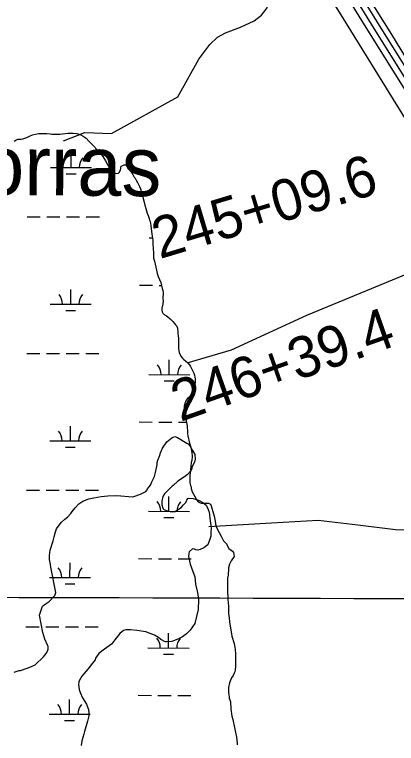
# Model space of a CAD drawing. Extents: x 3161665 to 3199565, y 885729 to 911164.
# Drawn here: x 3172191 to 3173121, y 902946 to 904720 of the extents above; entities that cross this region are included whole.
import ezdxf

# ---------------------------------------------------------------- set-up
doc = ezdxf.new("R2010")
doc.units = 0
for name, color, linetype in [('V-GRID-MAJR', 7, 'Continuous'), ('V-ROAD-CNTR', 7, 'Continuous'), ('V-SITE-VEGE', 7, 'Continuous'), ('V-SURV-IDEN', 7, 'Continuous'), ('V-TOPO-GNAM-IDEN', 7, 'Continuous'), ('V-TOPO-SHOR', 7, 'Continuous'), ('V-WETL-SWMP', 7, 'Continuous')]:
    doc.layers.add(name, color=color, linetype=linetype)

msp = doc.modelspace()

# ---------------------------------------------------------------- linework, layer by layer
at = {"layer": 'V-GRID-MAJR'}
msp.add_spline([(3165916.244, 903320.984), (3171139.73, 903304.649), (3176363.22, 903289.0750000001), (3181586.7120000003, 903274.26), (3186810.2060000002, 903260.204), (3192033.702, 903246.909), (3197257.2, 903234.373), (3197257.201, 903234.373)], degree=3, dxfattribs=at)
at = {"layer": 'V-ROAD-CNTR'}
for points in [[(3172849.7582636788, 905067.8788365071), (3172878.9822052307, 905017.0489381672), (3173071.943819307, 904704.2745637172), (3173284.250394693, 904364.9362423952), (3173315.331332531, 904307.4803573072), (3173317.760327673, 904302.2323678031)], [(3172866.0942310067, 905009.3709535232), (3173059.202844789, 904696.3585795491), (3173271.2824206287, 904357.3822575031), (3173301.916359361, 904300.754370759), (3173323.1143169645, 904254.9724623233), (3173343.188276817, 904203.5045652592), (3173359.2142447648, 904153.0726661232), (3173382.514198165, 904082.061808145), (3173390.1271829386, 904052.4348673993), (3173396.669169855, 903993.4799853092), (3173420.3161225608, 903725.7845207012), (3173503.131956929, 902674.3426235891), (3173566.0868310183, 901884.649202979), (3173627.661707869, 901142.9646863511), (3173662.223638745, 900710.524551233), (3173675.661611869, 900556.152859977), (3173688.0075871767, 900442.8790865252), (3173698.812565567, 900368.4302354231), (3173714.8295335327, 900280.8984104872), (3173766.826429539, 900043.045886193), (3173909.659143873, 899439.8500925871), (3174126.576710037, 898520.4669313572), (3174367.583228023, 897523.2999256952), (3174641.095680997, 896384.5342032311)], [(3172853.2062567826, 905001.6929688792), (3173046.461870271, 904688.442595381), (3173258.3144465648, 904349.8282726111), (3173288.5013861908, 904294.0283842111), (3173309.308344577, 904249.090474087), (3173329.038305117, 904198.502575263), (3173344.940273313, 904148.462675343), (3173368.108226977, 904077.8528165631), (3173375.3352125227, 904049.727872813), (3173381.742199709, 903991.9929882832), (3173405.368152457, 903724.5355231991), (3173488.1789868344, 902673.1576259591), (3173551.135860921, 901883.4322054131), (3173612.7117377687, 901141.7466887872), (3173647.2756686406, 900709.2765537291), (3173660.7326417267, 900554.6898629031), (3173673.124616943, 900440.989090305), (3173684.007595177, 900366.0022402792), (3173700.1205629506, 900277.9454163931), (3173752.2004587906, 900039.715892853), (3173895.0611730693, 899436.400099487), (3174111.986739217, 898516.9829383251), (3174353.000257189, 897519.7869327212), (3174626.4887102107, 896381.121210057)]]:
    msp.add_lwpolyline(points, dxfattribs=at)
at = {"layer": 'V-SITE-VEGE'}
for points in [[(3172189.318000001, 903119.2159999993), (3172201.989000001, 903123.2479999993), (3172205.327000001, 903123.2549999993), (3172221.332000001, 903128.6309999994), (3172228.001000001, 903131.3159999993), (3172240.670000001, 903137.3509999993), (3172261.316000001, 903156.7519999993), (3172267.972000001, 903164.7759999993), (3172270.630000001, 903170.1189999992), (3172272.618000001, 903175.4639999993), (3172272.606000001, 903181.4729999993), (3172271.932000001, 903183.4719999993), (3172264.558000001, 903199.4729999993), (3172259.182000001, 903216.1479999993), (3172251.747000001, 903258.1789999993), (3172259.040000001, 903279.5499999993), (3172262.370000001, 903282.8959999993), (3172275.033000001, 903291.5999999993), (3172289.017000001, 903305.6469999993), (3172291.003000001, 903312.9939999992), (3172278.850000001, 903375.0359999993), (3172278.171000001, 903381.0429999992), (3172276.141000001, 903393.7199999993), (3172275.451000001, 903403.0609999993), (3172277.425000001, 903416.4139999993), (3172284.716000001, 903439.1199999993), (3172286.698000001, 903448.4709999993), (3172290.008000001, 903461.1599999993), (3172292.658000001, 903468.5059999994), (3172303.973000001, 903483.2149999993), (3172313.298000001, 903491.9109999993), (3172319.294000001, 903496.5969999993), (3172327.284000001, 903505.2949999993), (3172331.275000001, 903509.9719999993), (3172337.931000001, 903519.3319999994), (3172347.254000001, 903529.3629999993), (3172357.252000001, 903535.3919999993), (3172371.924000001, 903541.4319999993), (3172383.931000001, 903543.4609999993), (3172401.276000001, 903546.8359999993), (3172417.957000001, 903548.8739999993), (3172439.313000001, 903549.5909999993), (3172478.033000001, 903545.6689999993), (3172481.367000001, 903547.0139999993), (3172497.372000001, 903552.3879999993), (3172502.037000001, 903555.0689999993), (3172510.039000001, 903559.0919999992), (3172513.367000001, 903563.1039999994), (3172514.696000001, 903565.7759999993), (3172521.350000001, 903574.4679999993), (3172524.670000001, 903582.4839999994), (3172531.316000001, 903595.8469999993), (3172533.964000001, 903605.1959999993), (3172537.925000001, 903624.5599999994), (3172537.914000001, 903629.2309999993), (3172539.235000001, 903635.2419999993), (3172543.219000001, 903645.2609999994), (3172545.871000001, 903653.2769999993), (3172550.516000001, 903664.6329999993), (3172561.829000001, 903680.0099999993), (3172573.820000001, 903690.0489999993), (3172576.486000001, 903691.3879999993), (3172581.156000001, 903692.7339999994), (3172587.169000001, 903690.0779999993), (3172610.559000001, 903676.7819999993), (3172613.2320000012, 903674.7829999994), (3172617.248000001, 903670.1219999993), (3172623.947000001, 903658.7899999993), (3172629.974000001, 903649.4599999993), (3172630.668000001, 903637.4479999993), (3172628.682000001, 903630.1019999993), (3172622.702000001, 903618.0759999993), (3172622.040000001, 903615.4029999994), (3172620.051000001, 903609.3919999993), (3172612.062000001, 903600.6989999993), (3172604.734000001, 903594.6759999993), (3172588.072000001, 903583.9579999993), (3172576.748000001, 903573.9229999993), (3172574.082000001, 903571.9139999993), (3172555.437000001, 903553.1829999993)], [(3172555.437000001, 903553.1829999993), (3172551.447000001, 903546.5019999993), (3172549.469000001, 903535.1499999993), (3172549.490000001, 903526.4749999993), (3172550.1610000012, 903524.4739999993), (3172550.835000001, 903521.1379999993), (3172552.179000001, 903517.1359999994), (3172554.184000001, 903515.1389999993), (3172560.864000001, 903512.4829999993), (3172569.548000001, 903510.5009999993), (3172576.224000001, 903509.8489999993), (3172581.559000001, 903510.5269999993), (3172597.556000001, 903520.5749999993), (3172602.2150000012, 903526.5919999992), (3172607.540000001, 903532.6109999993), (3172609.537000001, 903535.9509999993), (3172610.198000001, 903537.9559999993), (3172612.861000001, 903541.9659999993), (3172614.860000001, 903542.6379999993)], [(3172614.860000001, 903542.6379999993), (3172625.540000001, 903541.9949999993), (3172630.885000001, 903540.6719999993), (3172638.897000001, 903538.0199999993), (3172648.922000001, 903532.0349999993), (3172658.283000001, 903524.7139999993), (3172658.955000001, 903522.7149999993), (3172662.308000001, 903515.3789999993), (3172664.325000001, 903508.7109999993), (3172665.007000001, 903502.0359999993), (3172666.361000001, 903494.0309999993), (3172668.403000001, 903476.0139999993), (3172669.087000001, 903468.0069999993), (3172668.435000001, 903461.3319999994), (3172668.460000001, 903450.6539999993), (3172666.473000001, 903442.6379999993), (3172661.165000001, 903429.2789999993), (3172651.169000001, 903421.9159999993), (3172642.502000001, 903417.8919999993), (3172637.164000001, 903416.5449999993), (3172631.823000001, 903417.2019999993), (3172628.483000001, 903418.5269999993), (3172623.812000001, 903419.1839999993), (3172615.818000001, 903411.8259999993), (3172615.157000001, 903409.1529999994), (3172613.842000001, 903400.4759999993), (3172617.887000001, 903381.7959999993), (3172621.243000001, 903373.1269999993), (3172629.300000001, 903351.1189999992), (3172631.342000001, 903333.7729999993), (3172636.061000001, 903313.0919999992), (3172638.766000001, 903296.4129999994), (3172638.154000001, 903271.7159999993), (3172629.552000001, 903237.6599999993), (3172618.243000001, 903221.6159999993), (3172609.586000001, 903212.9199999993), (3172599.592000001, 903204.8899999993), (3172588.258000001, 903199.5239999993), (3172573.586000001, 903194.1519999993), (3172560.907000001, 903192.7879999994), (3172557.571000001, 903193.4499999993), (3172546.878000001, 903198.7639999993), (3172541.529000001, 903203.4259999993), (3172531.504000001, 903209.4099999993), (3172510.129000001, 903217.3699999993), (3172488.099000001, 903220.6599999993), (3172472.743000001, 903222.6279999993), (3172461.397000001, 903222.6009999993), (3172456.062000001, 903220.5879999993), (3172447.401000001, 903213.2269999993), (3172429.432000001, 903190.4949999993), (3172426.767000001, 903187.8199999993), (3172409.443000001, 903175.0999999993), (3172396.119000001, 903164.3929999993), (3172388.134000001, 903153.0279999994), (3172386.807000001, 903149.6879999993), (3172380.818000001, 903140.9979999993), (3172368.838000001, 903126.2879999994), (3172354.860000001, 903109.5719999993), (3172348.210000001, 903098.2139999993), (3172346.883000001, 903095.5389999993), (3172346.230000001, 903088.8629999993), (3172348.257000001, 903076.8529999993), (3172350.277000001, 903069.5149999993), (3172356.312000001, 903056.8479999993), (3172365.688000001, 903041.5189999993), (3172369.046000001, 903032.1819999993), (3172371.056000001, 903028.1819999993), (3172371.746000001, 903019.5069999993), (3172371.760000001, 903012.8329999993), (3172368.450000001, 903000.1429999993), (3172361.166000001, 902974.7659999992), (3172359.177000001, 902968.7559999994), (3172354.543000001, 902952.0579999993), (3172352.564000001, 902940.7079999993)]]:
    msp.add_lwpolyline(points, dxfattribs=at)
at = {"layer": 'V-TOPO-SHOR'}
for points in [[(3171539.026111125, 906432.2337163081), (3171605.5563817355, 906363.7184740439), (3171971.0536242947, 905988.1516557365), (3172373.6188999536, 905580.4290113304), (3172768.6117763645, 905183.6958145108), (3172817.4372452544, 905124.5041687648), (3172844.361743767, 905085.6181457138), (3172899.8914346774, 905004.4661583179), (3173108.4867224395, 904671.4473178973), (3173309.4910574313, 904340.977348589), (3173330.5498255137, 904321.5176388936), (3173353.3041303, 904305.4304490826), (3173357.51885248, 904302.8889993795), (3173348.2212308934, 904297.0010047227)], [(3173189.742481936, 904390.1961521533), (3172981.9968178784, 904725.7453101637), (3172820.4980659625, 904981.0069473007), (3172756.5834591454, 905087.4992176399), (3172721.2406483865, 905136.5324859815), (3172660.5835296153, 905188.9976454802), (3172409.636931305, 905454.5846417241)], [(3172310.1616038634, 904412.5297289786), (3172361.6856113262, 904432.5608108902), (3172426.58991325, 904430.1798826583), (3172587.940642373, 904519.3556058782), (3172639.622088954, 904611.0106567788), (3172666.559796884, 904646.763601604), (3172684.505148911, 904664.6302340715), (3172704.6739900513, 904675.7771994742), (3172740.515494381, 904689.1279741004), (3172774.123669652, 904704.7219177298), (3172792.059181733, 904718.1120521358), (3172805.5280356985, 904735.9885245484), (3172823.6505067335, 904834.4321221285), (3172812.660980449, 904926.2249322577)], [(3172611.139509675, 903872.4475162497), (3172718.644342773, 903903.5468440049), (3172902.3677222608, 903988.1968694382), (3173162.240768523, 904095.0621061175), (3173200.3254418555, 904110.6462098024), (3173204.8019399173, 904110.6363698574)], [(3172663.981731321, 903473.9211094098), (3172816.2023453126, 903482.539547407), (3172930.3678058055, 903489.0033759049), (3173026.587914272, 903477.600571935), (3173118.3315246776, 903466.2076079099), (3173212.3379839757, 903466.0009690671), (3173254.8597955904, 903463.6692405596), (3173270.522618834, 903461.3965517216)]]:
    msp.add_lwpolyline(points, dxfattribs=at)
at = {"layer": 'V-WETL-SWMP'}
for p, q in [((3172328.3356720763, 904347.6729477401), (3172328.435159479, 904383.672810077)), ((3172278.335882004, 904347.8111201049), (3172378.3354621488, 904347.5347753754)), ((3172316.293078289, 904332.2751681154), (3172340.292977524, 904332.2088453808)), ((3172221.16029978, 904227.8976646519), (3172253.160165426, 904227.8092343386)), ((3172269.160098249, 904227.7650191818), (3172301.1599638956, 904227.6765888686)), ((3172317.1598967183, 904227.6323737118), (3172349.159762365, 904227.5439433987)), ((3172365.159695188, 904227.4997282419), (3172397.1595608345, 904227.4112979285)), ((3172518.334823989, 904176.3342415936), (3172526.1444072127, 904176.3126601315)), ((3172327.4163117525, 904014.9992198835), (3172327.515799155, 904050.9990822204)), ((3172494.607921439, 904060.9673697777), (3172526.6077870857, 904060.8789394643)), ((3172542.607719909, 904060.834724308), (3172548.289509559, 904060.8190229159)), ((3172277.41652168, 904015.1373922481), (3172377.416101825, 904014.8610475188)), ((3172315.373717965, 903999.6014402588), (3172339.3736172, 903999.5351175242)), ((3172220.240939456, 903895.2239367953), (3172252.240805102, 903895.1355064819)), ((3172268.2407379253, 903895.0912913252), (3172300.2406035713, 903895.002861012)), ((3172316.2405363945, 903894.9586458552), (3172348.240402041, 903894.8702155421)), ((3172364.2403348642, 903894.8260003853), (3172396.2402005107, 903894.737570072)), ((3172567.4152537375, 903843.5223413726), (3172567.51474114, 903879.5222037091)), ((3172517.415463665, 903843.660513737), (3172617.41504381, 903843.3841690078)), ((3172555.3726599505, 903828.1245617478), (3172579.372559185, 903828.058239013)), ((3172493.6885611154, 903728.293641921), (3172525.688426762, 903728.2052116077)), ((3172541.6883595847, 903728.1609964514), (3172573.688225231, 903728.0725661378)), ((3172589.6881580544, 903728.0283509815), (3172609.135180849, 903727.9746099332)), ((3172326.4969514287, 903682.3254920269), (3172326.5964388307, 903718.3253543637)), ((3172276.4971613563, 903682.4636643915), (3172376.496741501, 903682.1873196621)), ((3172314.4543576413, 903666.9277124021), (3172338.454256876, 903666.8613896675)), ((3172219.321579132, 903562.5502089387), (3172251.3214447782, 903562.4617786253)), ((3172267.321377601, 903562.4175634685), (3172299.3212432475, 903562.3291331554)), ((3172315.3211760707, 903562.2849179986), (3172347.321041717, 903562.1964876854)), ((3172363.3209745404, 903562.1522725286), (3172395.3208401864, 903562.0638422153)), ((3172566.4958934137, 903510.8486135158), (3172566.595380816, 903546.8484758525)), ((3172516.496103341, 903510.9867858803), (3172616.495683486, 903510.7104411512)), ((3172554.4532996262, 903495.4508338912), (3172578.4531988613, 903495.3845111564)), ((3172492.7692007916, 903395.6199140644), (3172524.7690664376, 903395.531483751)), ((3172540.768999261, 903395.4872685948), (3172572.7688649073, 903395.3988382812)), ((3172588.7687977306, 903395.3546231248), (3172620.768663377, 903395.2661928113)), ((3172325.5775911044, 903349.6517641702), (3172325.677078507, 903385.651626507)), ((3172275.577801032, 903349.789936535), (3172375.577381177, 903349.5135918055)), ((3172313.5349973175, 903334.2539845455), (3172337.534896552, 903334.1876618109)), ((3172218.4022188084, 903229.8764810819), (3172250.402084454, 903229.7880507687)), ((3172266.402017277, 903229.7438356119), (3172298.4018829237, 903229.6554052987)), ((3172314.401815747, 903229.6111901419), (3172346.4016813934, 903229.5227598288)), ((3172362.4016142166, 903229.478544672), (3172394.4014798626, 903229.3901143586)), ((3172565.57653309, 903178.1748856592), (3172565.6760204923, 903214.1747479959)), ((3172515.5767430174, 903178.3130580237), (3172615.5763231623, 903178.0367132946)), ((3172553.5339393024, 903162.7771060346), (3172577.533838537, 903162.7107832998)), ((3172324.6582307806, 903016.9780363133), (3172324.757718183, 903052.9778986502)), ((3172491.8498404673, 903062.9461862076), (3172523.849706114, 903062.8577558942)), ((3172539.849638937, 903062.8135407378), (3172571.8495045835, 903062.7251104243)), ((3172587.8494374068, 903062.680895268), (3172619.8493030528, 903062.5924649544)), ((3172274.658440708, 903017.116208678), (3172374.658020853, 903016.8398639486)), ((3172312.6156369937, 903001.5802566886), (3172336.6155362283, 903001.5139339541))]:
    msp.add_line(p, q, dxfattribs=at)
for points in [[(3172189.687000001, 904412.0309999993), (3172193.978000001, 904414.1469999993), (3172198.981000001, 904416.2579999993), (3172206.116000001, 904416.9319999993), (3172211.112000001, 904417.6169999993), (3172220.400000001, 904420.7739999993), (3172227.193000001, 904423.9449999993), (3172234.698000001, 904427.1129999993), (3172241.483000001, 904428.8579999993), (3172248.978000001, 904430.2419999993), (3172257.179000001, 904430.1969999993), (3172261.816000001, 904430.5269999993), (3172268.947000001, 904430.4879999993), (3172277.8570000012, 904429.7249999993), (3172281.775000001, 904428.9899999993), (3172287.121000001, 904428.6039999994), (3172294.966000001, 904428.5599999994), (3172301.029000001, 904428.8829999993), (3172306.740000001, 904429.9209999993), (3172313.518000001, 904430.5959999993), (3172320.651000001, 904430.9129999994), (3172329.209000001, 904430.8649999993), (3172333.135000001, 904431.5559999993), (3172342.401000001, 904430.7919999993), (3172352.008000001, 904427.1729999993), (3172358.054000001, 904424.2859999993), (3172364.801000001, 904419.2569999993), (3172371.892000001, 904412.0859999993), (3172375.788000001, 904407.4289999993), (3172381.1070000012, 904402.0509999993), (3172383.591000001, 904399.8979999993), (3172391.033000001, 904391.6549999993), (3172395.6440000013, 904387.3509999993), (3172402.727000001, 904378.7539999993), (3172405.556000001, 904374.4589999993), (3172411.914000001, 904363.7269999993), (3172417.564000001, 904353.7119999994), (3172422.165000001, 904347.6239999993), (3172424.645000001, 904344.7579999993), (3172431.372000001, 904336.1629999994), (3172435.635000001, 904333.2869999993), (3172443.481000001, 904333.5999999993), (3172445.991000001, 904336.0819999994), (3172448.518000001, 904341.7729999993), (3172450.351000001, 904350.6769999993), (3172453.9280000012, 904352.7959999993), (3172457.504000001, 904354.5589999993), (3172461.422000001, 904353.8239999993)], [(3172461.422000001, 904353.8239999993), (3172466.035000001, 904349.8759999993), (3172468.860000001, 904344.8679999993), (3172474.170000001, 904338.0639999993), (3172478.766000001, 904330.9069999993), (3172482.294000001, 904324.1129999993), (3172484.062000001, 904321.6069999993), (3172486.533000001, 904316.9579999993), (3172490.066000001, 904311.2329999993), (3172495.004000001, 904301.5789999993), (3172497.112000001, 904295.8619999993), (3172499.919000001, 904287.6449999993), (3172500.9650000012, 904283.3609999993), (3172503.417000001, 904275.5019999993), (3172506.558000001, 904263.3619999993), (3172507.943000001, 904255.8659999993), (3172510.0360000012, 904247.6539999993), (3172513.897000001, 904236.5789999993), (3172516.359000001, 904230.5029999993), (3172518.817000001, 904223.7149999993), (3172519.508000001, 904219.7889999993), (3172520.558000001, 904216.2169999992), (3172522.6440000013, 904206.5779999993), (3172523.674000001, 904199.4409999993), (3172524.343000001, 904191.5929999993), (3172525.353000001, 904180.8909999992), (3172527.081000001, 904170.8969999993), (3172527.063000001, 904167.6879999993), (3172527.744000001, 904161.9789999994), (3172529.400000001, 904139.1499999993), (3172529.015000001, 904134.1599999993), (3172529.330000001, 904126.6709999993), (3172531.073000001, 904119.5299999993), (3172535.944000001, 904097.7519999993), (3172538.038000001, 904089.5389999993), (3172540.494000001, 904082.3939999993), (3172546.474000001, 904067.7419999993), (3172550.314000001, 904053.1009999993), (3172551.7150000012, 904048.4579999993), (3172552.402000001, 904043.8189999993), (3172551.958000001, 904028.1329999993), (3172552.289000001, 904023.4959999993), (3172551.532000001, 904015.6549999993), (3172549.337000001, 904005.6839999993), (3172549.309000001, 904000.6919999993), (3172549.997000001, 903996.0529999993), (3172552.118000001, 903992.8319999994), (3172554.955000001, 903989.9639999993), (3172560.640000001, 903986.3659999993), (3172563.835000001, 903983.8529999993), (3172569.872000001, 903979.5399999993), (3172575.896000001, 903972.7319999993), (3172580.505000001, 903968.0709999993), (3172582.627000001, 903964.8499999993), (3172585.816000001, 903961.2669999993), (3172587.571000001, 903956.2649999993), (3172588.589000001, 903946.9879999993), (3172588.569000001, 903943.4229999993), (3172589.2490000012, 903937.3579999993), (3172589.579000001, 903932.7199999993), (3172590.221000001, 903919.8799999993), (3172590.145000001, 903906.3309999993), (3172591.520000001, 903897.0529999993), (3172595.396000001, 903888.8309999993), (3172598.582000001, 903884.5339999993), (3172602.127000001, 903880.9489999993), (3172607.448000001, 903875.9269999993), (3172611.709000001, 903872.6939999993), (3172616.671000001, 903867.3179999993), (3172619.143000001, 903863.0259999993), (3172626.899000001, 903847.2939999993), (3172628.654000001, 903842.2919999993), (3172630.0530000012, 903837.2919999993), (3172630.742000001, 903833.0099999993), (3172630.332000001, 903823.3849999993), (3172629.2320000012, 903818.0419999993), (3172627.784000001, 903814.1279999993), (3172626.342000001, 903811.2839999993), (3172623.809000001, 903804.5229999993), (3172622.719000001, 903800.9629999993), (3172618.751000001, 903792.7849999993), (3172614.8030000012, 903788.1709999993), (3172611.935000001, 903785.3349999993), (3172608.348000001, 903781.4319999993), (3172606.541000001, 903777.1639999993), (3172605.454000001, 903773.9609999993), (3172603.994000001, 903767.9069999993), (3172603.603000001, 903761.8479999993), (3172604.2690000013, 903753.2859999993), (3172607.046000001, 903739.7219999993), (3172608.094000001, 903735.7939999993), (3172609.805000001, 903722.9479999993), (3172610.853000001, 903719.0199999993), (3172612.188000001, 903702.6099999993), (3172612.168000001, 903699.0449999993), (3172612.855000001, 903694.4049999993), (3172617.034000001, 903676.5539999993), (3172620.192000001, 903667.2659999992), (3172622.614000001, 903654.0589999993), (3172622.917000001, 903644.4299999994), (3172622.150000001, 903634.8069999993)], [(3172622.150000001, 903634.8069999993), (3172621.051000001, 903629.4649999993), (3172619.569000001, 903619.4889999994), (3172619.179000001, 903613.4299999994), (3172619.157000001, 903609.5079999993), (3172617.667000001, 903598.1059999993), (3172617.566000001, 903579.9219999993), (3172618.261000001, 903576.7089999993), (3172619.313000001, 903573.4939999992), (3172620.723000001, 903570.6339999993), (3172620.947000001, 903566.4889999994), (3172623.423000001, 903557.8949999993), (3172632.980000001, 903541.3309999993), (3172634.831000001, 903537.6499999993), (3172637.603000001, 903534.2779999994), (3172641.292000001, 903532.4429999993), (3172645.288000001, 903530.9159999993), (3172649.282000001, 903530.6179999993), (3172658.495000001, 903530.6389999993), (3172662.796000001, 903530.3409999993), (3172667.407000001, 903528.2009999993), (3172669.565000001, 903524.5209999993), (3172675.444000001, 903504.8779999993), (3172676.993000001, 903499.0459999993), (3172679.476000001, 903487.0739999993), (3172680.104000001, 903480.9329999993), (3172681.037000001, 903475.7139999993), (3172685.050000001, 903466.5089999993), (3172688.751000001, 903459.4529999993), (3172693.992000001, 903450.5579999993), (3172699.546000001, 903439.2069999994), (3172707.550000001, 903430.6249999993), (3172709.095000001, 903426.3289999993), (3172712.179000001, 903420.5009999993), (3172718.330000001, 903416.5219999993), (3172721.716000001, 903413.4579999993), (3172723.872000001, 903410.6989999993), (3172725.121000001, 903401.1809999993), (3172718.081000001, 903390.4159999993), (3172715.328000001, 903385.4959999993), (3172713.800000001, 903382.1139999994), (3172711.362000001, 903373.5089999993), (3172711.377000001, 903366.7519999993), (3172710.777000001, 903360.3009999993), (3172710.4820000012, 903355.0799999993), (3172709.577000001, 903347.7069999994), (3172708.980000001, 903339.7199999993), (3172709.002000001, 903329.8919999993), (3172709.321000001, 903324.6719999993), (3172709.332000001, 903319.4509999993), (3172709.998000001, 903296.1109999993), (3172711.263000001, 903279.8359999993), (3172711.916000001, 903262.3319999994), (3172712.861000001, 903251.8919999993), (3172714.112000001, 903241.7589999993), (3172720.024000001, 903207.0669999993), (3172725.592000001, 903189.2669999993), (3172728.081000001, 903174.8369999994), (3172729.027000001, 903163.4759999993), (3172728.733000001, 903157.6399999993), (3172729.062000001, 903147.8129999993), (3172728.787000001, 903133.3769999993), (3172727.578000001, 903124.7749999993), (3172726.666000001, 903120.4739999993), (3172725.446000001, 903116.4779999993), (3172722.694000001, 903111.2509999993), (3172718.7150000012, 903105.0999999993), (3172714.134000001, 903093.4189999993), (3172712.010000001, 903081.7439999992), (3172711.712000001, 903077.4429999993), (3172712.034000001, 903070.9939999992), (3172712.664000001, 903063.6249999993), (3172713.2860000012, 903060.2479999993), (3172713.296000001, 903055.9479999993), (3172716.386000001, 903047.3549999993), (3172717.039000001, 903029.8509999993), (3172719.843000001, 903012.0439999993), (3172722.317000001, 903004.3709999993), (3172722.940000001, 903000.0729999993), (3172725.115000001, 902989.0209999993), (3172729.767000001, 902968.4549999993), (3172730.389000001, 902965.0779999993), (3172731.013000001, 902960.7789999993), (3172732.580000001, 902946.6549999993), (3172732.896000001, 902942.3559999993)]]:
    msp.add_lwpolyline(points, dxfattribs=at)
for centre, radius, start, end in [((3172273.0942800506, 904348.3004100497), 35.24628790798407, 359.06984552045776, 40.613503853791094), ((3172383.579688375, 904347.9950881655), 35.24628790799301, 139.06984309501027, 180.6135014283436), ((3172272.174919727, 904015.626682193), 35.24628790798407, 359.06984552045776, 40.613503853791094), ((3172382.660328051, 904015.3213603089), 35.24628790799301, 139.06984309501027, 180.6135014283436), ((3172512.1738617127, 903844.1498036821), 35.24628790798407, 359.06984552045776, 40.613503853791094), ((3172622.659270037, 903843.8444817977), 35.24628790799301, 139.06984309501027, 180.6135014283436), ((3172271.255559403, 903682.9529543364), 35.24628790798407, 359.06984552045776, 40.613503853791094), ((3172381.7409677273, 903682.6476324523), 35.24628790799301, 139.06984309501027, 180.6135014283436), ((3172511.2545013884, 903511.4760758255), 35.24628790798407, 359.06984552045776, 40.613503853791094), ((3172621.7399097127, 903511.170753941), 35.24628790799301, 139.06984309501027, 180.6135014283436), ((3172270.336199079, 903350.2792264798), 35.24628790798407, 359.06984552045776, 40.613503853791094), ((3172380.8216074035, 903349.9739045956), 35.24628790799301, 139.06984309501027, 180.6135014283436), ((3172510.3351410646, 903178.8023479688), 35.24628790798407, 359.06984552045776, 40.613503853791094), ((3172620.820549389, 903178.4970260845), 35.24628790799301, 139.06984309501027, 180.6135014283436), ((3172269.4168387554, 903017.6054986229), 35.24628790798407, 359.06984552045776, 40.613503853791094), ((3172379.9022470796, 903017.3001767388), 35.24628790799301, 139.06984309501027, 180.6135014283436)]:
    msp.add_arc(centre, radius, start, end, dxfattribs=at)

# ---------------------------------------------------------------- texts
at = {"layer": 'V-SURV-IDEN'}
for s, rotation, p in [('245+09.6', 16.762222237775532, (3172543.8858769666, 904124.4460804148)), ('246+39.4', 19.497654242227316, (3172594.0457977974, 903728.0012832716))]:
    msp.add_text(s, height=100, rotation=rotation, dxfattribs=at).set_placement(p)
at = {"layer": 'V-TOPO-GNAM-IDEN'}
msp.add_text('Torras', height=144.99971199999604, rotation=359.5660400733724, dxfattribs=at).set_placement((3171987.5603995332, 904282.0407484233))

doc.saveas('drawing.dxf')
